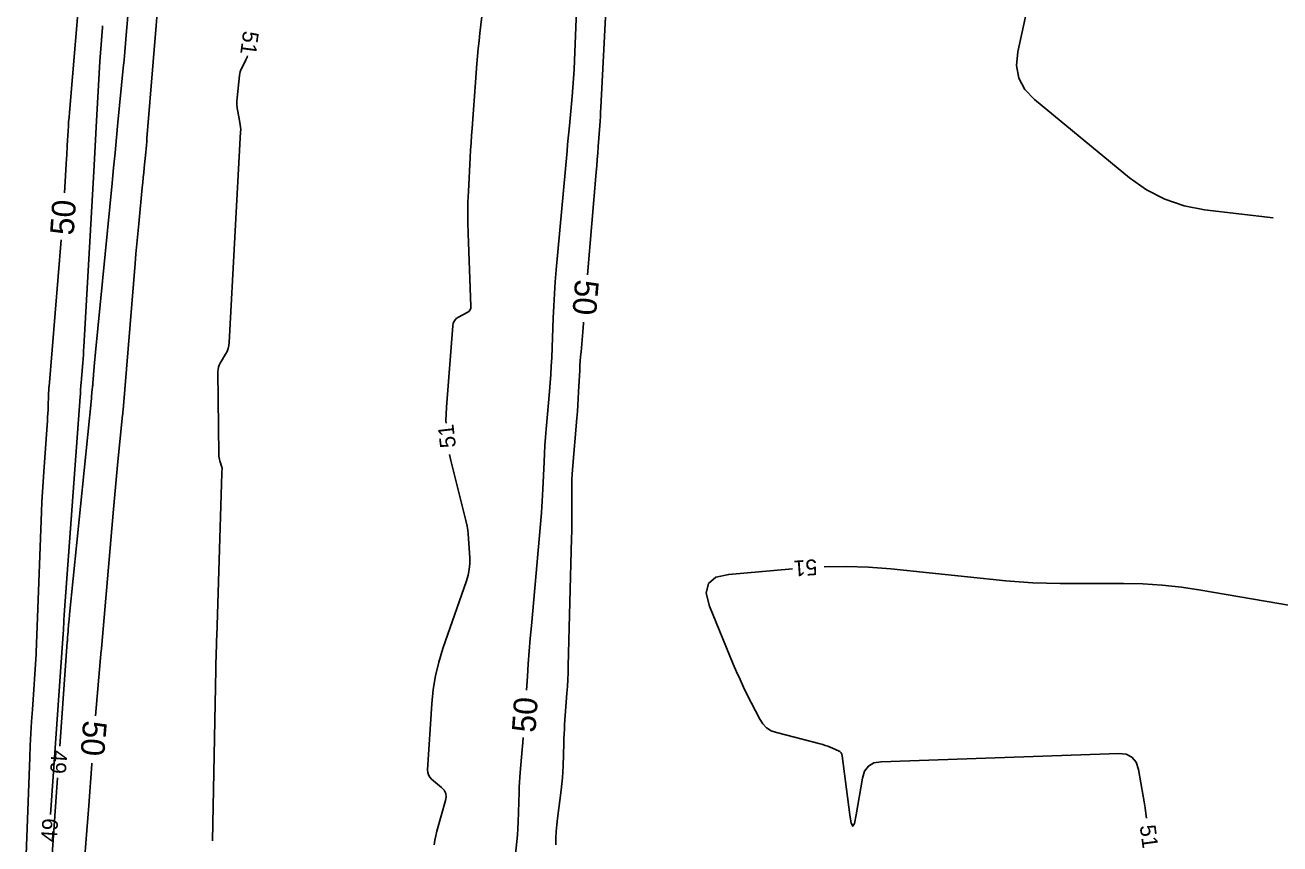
# Model space of a CAD drawing. Extents: x 2384780 to 2405861, y 547869 to 573706.
# Drawn here: x 2396736.1 to 2396894.9, y 553983.4 to 554087 of the extents above; entities that cross this region are included whole.
import ezdxf

# ---------------------------------------------------------------- set-up
doc = ezdxf.new("R2010")
doc.units = 0
doc.layers.add('Old_Level_60', color=7, linetype='Continuous')
doc.layers.add('Old_Level_61', color=7, linetype='Continuous')

msp = doc.modelspace()

# ---------------------------------------------------------------- linework, layer by layer
at = {"layer": 'Old_Level_60'}
for points in [[(2396863.5475, 554092.20875), (2396861.7145, 554083.6625), (2396861.5515, 554081.9115), (2396861.84825, 554080.3205), (2396862.60475, 554078.8895), (2396863.82075, 554077.619), (2396875.8475, 554067.716), (2396877.998, 554066.18075), (2396880.29725, 554064.994), (2396882.74525, 554064.15575), (2396885.34175, 554063.666), (2396894.02925, 554062.64)], [(2396740.49425, 553995.805), (2396741.4325, 554008.99025), (2396741.44225, 554009.124), (2396741.4525, 554009.258), (2396741.46325, 554009.39175), (2396741.47475, 554009.5255), (2396741.5185, 554010.03525), (2396741.5235, 554010.0925), (2396741.528, 554010.14975), (2396741.5325, 554010.207), (2396741.5365, 554010.26425), (2396741.55, 554010.45125), (2396741.55275, 554010.4915), (2396741.556, 554010.5315), (2396741.55925, 554010.5715), (2396741.5625, 554010.6115), (2396741.64775, 554011.60125), (2396741.6665, 554011.81325), (2396741.686, 554012.02525), (2396741.70625, 554012.237), (2396741.727, 554012.449), (2396744.48125, 554039.80475), (2396744.50075, 554039.99825), (2396744.52025, 554040.19175), (2396744.53975, 554040.38525), (2396744.55925, 554040.57875), (2396744.62275, 554041.21075), (2396744.63625, 554041.34625), (2396744.64875, 554041.48175), (2396744.661, 554041.61725), (2396744.6725, 554041.753), (2396744.845, 554043.84925), (2396744.88275, 554044.29825), (2396744.9225, 554044.74725), (2396744.96375, 554045.196), (2396745.00675, 554045.6445), (2396747.0995, 554067.04425), (2396747.287, 554068.96125), (2396747.4745, 554070.8785), (2396747.662, 554072.79575), (2396747.8495, 554074.71275), (2396748.5205, 554081.574), (2396748.6205, 554082.617), (2396748.71625, 554083.6605), (2396748.808, 554084.70425), (2396748.89575, 554085.74825), (2396749.17575, 554089.15975)], [(2396789.3615, 554036.665), (2396789.348, 554036.9765), (2396789.41175, 554038.68), (2396790.20525, 554048.9765), (2396790.2735, 554049.333), (2396790.4195, 554049.63825), (2396790.643, 554049.89225), (2396790.944, 554050.095), (2396792.05425, 554050.67375), (2396792.261, 554050.816), (2396792.40575, 554050.994), (2396792.4885, 554051.208), (2396792.50925, 554051.458), (2396792.153, 554060.68375), (2396792.117, 554062.00525), (2396792.11075, 554063.3265), (2396792.1345, 554064.6475), (2396792.18825, 554065.96825), (2396792.41275, 554070.28275), (2396792.4635, 554071.207), (2396792.51975, 554072.131), (2396792.5815, 554073.05475), (2396792.64875, 554073.978), (2396793.26825, 554082.14575), (2396793.34625, 554083.11275), (2396793.43425, 554084.079), (2396793.532, 554085.04425), (2396793.63925, 554086.00875), (2396794.00575, 554089.15725)], [(2396745.89525, 554086.94875), (2396745.87675, 554086.729), (2396745.789, 554085.6545), (2396745.709, 554084.57925), (2396745.63675, 554083.50375), (2396745.57225, 554082.4275), (2396745.14975, 554074.9315), (2396745.059, 554073.32525), (2396744.9685, 554071.71875), (2396744.878, 554070.1125), (2396744.7875, 554068.50625), (2396743.538, 554046.34425), (2396743.5075, 554045.834), (2396743.4735, 554045.324), (2396743.43625, 554044.81425), (2396743.3955, 554044.30475), (2396743.22975, 554042.3175), (2396743.21375, 554042.1225), (2396743.19825, 554041.9275), (2396743.18325, 554041.73225), (2396743.16875, 554041.53725), (2396743.113, 554040.77675), (2396743.10775, 554040.7015), (2396743.10325, 554040.62625), (2396743.0995, 554040.551), (2396743.0965, 554040.47575), (2396743.0875, 554040.2295), (2396743.0855, 554040.17675), (2396743.08275, 554040.12425), (2396743.07975, 554040.0715), (2396743.076, 554040.01875), (2396741.042, 554012.42625), (2396741.0265, 554012.20375), (2396741.01325, 554011.981), (2396741.002, 554011.75825), (2396740.99275, 554011.5355), (2396740.9585, 554010.60975), (2396740.956, 554010.5525), (2396740.95325, 554010.49525), (2396740.95, 554010.438), (2396740.94625, 554010.38075), (2396740.93325, 554010.19375), (2396740.9305, 554010.1535), (2396740.92775, 554010.1135), (2396740.92475, 554010.0735), (2396740.922, 554010.0335), (2396739.33125, 553987.1685)], [(2396764.237, 554083.14875), (2396764.1755, 554082.9685), (2396764.0315, 554082.643), (2396763.512, 554081.59425), (2396763.411, 554081.3665), (2396763.33125, 554081.1325), (2396763.27225, 554080.8925), (2396763.23425, 554080.64625), (2396762.924, 554077.8295), (2396762.893, 554077.398), (2396762.8955, 554076.96825), (2396762.9315, 554076.54), (2396763.0005, 554076.11325), (2396763.28125, 554074.72125), (2396763.33175, 554074.42225), (2396763.36325, 554074.122), (2396763.3755, 554073.82025), (2396763.3685, 554073.517), (2396761.926, 554046.8865), (2396761.88075, 554046.489), (2396761.789, 554046.106), (2396761.6505, 554045.73725), (2396761.4655, 554045.3825), (2396760.7845, 554044.24775), (2396760.65725, 554043.9995), (2396760.56725, 554043.74125), (2396760.5145, 554043.47275), (2396760.49875, 554043.19425), (2396760.609, 554032.70025), (2396760.619, 554032.49425), (2396760.64475, 554032.29075), (2396760.68625, 554032.09), (2396760.7435, 554031.89175), (2396760.998, 554031.12075), (2396761.018, 554031.0465), (2396761.02975, 554030.9715), (2396761.03275, 554030.8955), (2396761.0275, 554030.81875), (2396760.996, 554030.56675), (2396760.99, 554030.51275), (2396760.98525, 554030.45875), (2396760.9815, 554030.4045), (2396760.97925, 554030.35), (2396760.3445, 554009.72), (2396760.3305, 554009.25025), (2396760.3175, 554008.7805), (2396760.3055, 554008.31075), (2396760.29425, 554007.841), (2396760.24525, 554005.68125), (2396760.245, 554005.66475), (2396760.245, 554005.64825), (2396760.24525, 554005.63175), (2396760.24575, 554005.61525), (2396760.2475, 554005.5615), (2396760.248, 554005.55), (2396760.248, 554005.5385), (2396760.248, 554005.527), (2396760.248, 554005.51525), (2396759.79875, 553983.856)], [(2396787.84425, 553983.328), (2396787.9315, 553983.9045), (2396788.04825, 553984.47575), (2396788.1945, 553985.042), (2396789.30725, 553988.93425), (2396789.38125, 553989.40575), (2396789.3225, 553989.83675), (2396789.1305, 553990.227), (2396788.80575, 553990.57675), (2396787.528, 553991.65325), (2396787.291, 553991.89975), (2396787.1285, 553992.17775), (2396787.03975, 553992.4875), (2396787.02525, 553992.829), (2396787.553, 554001.18275), (2396787.7255, 554002.96075), (2396788.01725, 554004.71475), (2396788.42825, 554006.44475), (2396788.95825, 554008.15075), (2396791.9425, 554016.72575), (2396792.1535, 554017.44075), (2396792.29225, 554018.166), (2396792.35875, 554018.90125), (2396792.353, 554019.6465), (2396792.216, 554022.09825), (2396792.1745, 554022.62175), (2396792.1085, 554023.1415), (2396792.01825, 554023.65775), (2396791.9035, 554024.17025), (2396789.97475, 554031.934), (2396789.81675, 554032.6985)], [(2396833.2015, 554018.24), (2396825.14025, 554017.54775), (2396823.506, 554017.17025), (2396822.55375, 554016.3765), (2396822.28325, 554015.16675), (2396822.6945, 554013.54075), (2396825.71125, 554006.18475), (2396826.12475, 554005.20525), (2396826.5575, 554004.2345), (2396827.01, 554003.27275), (2396827.48175, 554002.32), (2396829.05525, 553999.222), (2396829.4405, 553998.618), (2396829.92175, 553998.13375), (2396830.499, 553997.7695), (2396831.17225, 553997.525), (2396836.7035, 553996.10875), (2396837.02925, 553996.01875), (2396837.351, 553995.9165), (2396837.66875, 553995.802), (2396837.98225, 553995.6755), (2396838.9995, 553995.242), (2396839.194, 553995.13125), (2396839.34125, 553994.985), (2396839.4415, 553994.80325), (2396839.49475, 553994.586), (2396840.4345, 553987.13125), (2396840.62275, 553986.053), (2396840.82525, 553985.69075), (2396841.042, 553986.0445), (2396841.273, 553987.1145), (2396842.051, 553991.7795), (2396842.3235, 553992.6585), (2396842.8075, 553993.29625), (2396843.50325, 553993.693), (2396844.41025, 553993.8485), (2396874.478, 553994.885), (2396875.42475, 553994.787), (2396876.15425, 553994.41975), (2396876.6665, 553993.78375), (2396876.9615, 553992.87875), (2396877.57, 553989.483), (2396877.69625, 553988.75475), (2396877.81425, 553988.02525), (2396877.924, 553987.29425), (2396878.00325, 553986.7235)], [(2396906.0845, 554011.91775), (2396884.84725, 554015.56175), (2396882.41925, 554015.9255), (2396879.98225, 554016.1855), (2396877.5365, 554016.3415), (2396875.082, 554016.3935), (2396867.04925, 554016.3935), (2396865.329, 554016.4155), (2396863.611, 554016.4815), (2396861.8955, 554016.59175), (2396860.182, 554016.746), (2396845.634, 554018.2435), (2396842.8165, 554018.467), (2396839.99775, 554018.5575), (2396837.19175, 554018.515)], [(2396739.4335, 553980.90075), (2396740.21025, 553991.81525)]]:
    msp.add_lwpolyline(points, dxfattribs=at)
at = {"layer": 'Old_Level_61'}
for points in [[(2396743.583, 554098.0755), (2396741.69975, 554075.96075), (2396741.653, 554075.3855), (2396741.61, 554074.81025), (2396741.5715, 554074.2345), (2396741.537, 554073.65875), (2396741.43075, 554071.77675), (2396741.408, 554071.3735), (2396741.38525, 554070.97025), (2396741.3625, 554070.567), (2396741.34, 554070.16375), (2396741.0955, 554065.829)], [(2396806.08475, 554094.13), (2396805.6085, 554082.54625), (2396805.5545, 554081.40875), (2396805.48575, 554080.27225), (2396805.40275, 554079.1365), (2396805.305, 554078.002), (2396804.962, 554074.29725), (2396804.88875, 554073.50325), (2396804.816, 554072.70925), (2396804.7435, 554071.91525), (2396804.67175, 554071.12125), (2396803.31375, 554056.0755), (2396803.186, 554054.55075), (2396803.07775, 554053.0245), (2396802.989, 554051.49725), (2396802.91975, 554049.9685), (2396802.7255, 554044.973), (2396802.67725, 554043.90275), (2396802.61525, 554042.8335), (2396802.54, 554041.76525), (2396802.4515, 554040.69775), (2396802.02325, 554035.91), (2396801.93775, 554034.8835), (2396801.86475, 554033.85625), (2396801.8045, 554032.82825), (2396801.75675, 554031.7995), (2396801.61575, 554028.30975), (2396801.58125, 554027.56225), (2396801.5375, 554026.81525), (2396801.485, 554026.06875), (2396801.4235, 554025.323), (2396800.15775, 554011.02475), (2396800.0205, 554009.427), (2396799.89125, 554007.8285), (2396799.7705, 554006.2295), (2396799.65775, 554004.6295), (2396799.541, 554002.90825)], [(2396745.025, 553999.64975), (2396745.741, 554007.9545), (2396745.74275, 554007.975), (2396745.74425, 554007.99525), (2396745.746, 554008.01575), (2396745.7475, 554008.03625), (2396745.75225, 554008.10275), (2396745.75325, 554008.11725), (2396745.75425, 554008.1315), (2396745.7555, 554008.14575), (2396745.75675, 554008.16), (2396747.2785, 554025.81225), (2396747.401, 554027.2035), (2396747.52825, 554028.594), (2396747.66075, 554029.984), (2396747.79825, 554031.37375), (2396748.43825, 554037.7305), (2396748.4445, 554037.794), (2396748.451, 554037.85775), (2396748.45725, 554037.92125), (2396748.46375, 554037.985), (2396748.48475, 554038.19275), (2396748.489, 554038.23725), (2396748.49325, 554038.282), (2396748.49725, 554038.3265), (2396748.501, 554038.371), (2396750.02275, 554056.85775), (2396750.12875, 554058.1135), (2396750.23925, 554059.36875), (2396750.35475, 554060.6235), (2396750.475, 554061.87775), (2396750.92725, 554066.5035), (2396750.98725, 554067.117), (2396751.04725, 554067.73025), (2396751.10725, 554068.34375), (2396751.16725, 554068.95725), (2396751.36325, 554070.961), (2396751.4045, 554071.3905), (2396751.44375, 554071.82), (2396751.48175, 554072.24975), (2396751.51775, 554072.67975), (2396753.1125, 554092.11725)], [(2396807.2655, 554055.429), (2396808.3525, 554068.40325), (2396808.41975, 554069.2175), (2396808.48525, 554070.03175), (2396808.54875, 554070.84625), (2396808.6105, 554071.66075), (2396808.80925, 554074.32175), (2396808.85025, 554074.89225), (2396808.88825, 554075.46275), (2396808.92275, 554076.0335), (2396808.95425, 554076.6045), (2396809.59825, 554088.88875)], [(2396740.6705, 554059.84425), (2396739.124, 554041.29025), (2396739.11875, 554041.2255), (2396739.1135, 554041.16075), (2396739.1085, 554041.096), (2396739.10375, 554041.03125), (2396739.08825, 554040.81975), (2396739.085, 554040.7745), (2396739.0825, 554040.72925), (2396739.08025, 554040.68375), (2396739.07825, 554040.63825), (2396738.997, 554038.3795), (2396738.97725, 554037.89575), (2396738.953, 554037.412), (2396738.92425, 554036.92875), (2396738.891, 554036.4455), (2396738.45475, 554030.52725), (2396738.367, 554029.25875), (2396738.291, 554027.9895), (2396738.2265, 554026.7195), (2396738.17375, 554025.44925), (2396737.51675, 554007.67425), (2396737.516, 554007.654), (2396737.515, 554007.63375), (2396737.51375, 554007.61375), (2396737.5125, 554007.5935), (2396737.50775, 554007.5275), (2396737.50675, 554007.51325), (2396737.506, 554007.499), (2396737.505, 554007.485), (2396737.504, 554007.47075), (2396737.014, 554000.43), (2396736.915, 553998.921), (2396736.828, 553997.41125), (2396736.753, 553995.901), (2396736.68975, 553994.39), (2396736.0975, 553978.72)], [(2396803.23675, 553983.323), (2396803.257, 553984.1645), (2396803.30175, 553985.004), (2396803.3715, 553985.842), (2396803.4655, 553986.67825), (2396803.92175, 553990.25875), (2396804.01, 553991.02675), (2396804.07975, 553991.79625), (2396804.13075, 553992.56725), (2396804.16275, 553993.3395), (2396804.246, 553996.1505), (2396804.267, 553996.7525), (2396804.29475, 553997.35425), (2396804.32875, 553997.95575), (2396804.36975, 553998.557), (2396804.66075, 554002.526), (2396804.718, 554003.37675), (2396804.76525, 554004.228), (2396804.8025, 554005.07975), (2396804.82975, 554005.932), (2396805.2495, 554022.1085), (2396805.2685, 554022.971), (2396805.28075, 554023.83375), (2396805.28625, 554024.6965), (2396805.285, 554025.55925), (2396805.2695, 554028.378), (2396805.273, 554028.98175), (2396805.28975, 554029.585), (2396805.32, 554030.18775), (2396805.3635, 554030.79), (2396805.90725, 554037.29925), (2396805.9735, 554038.13275), (2396806.03325, 554038.9665), (2396806.0865, 554039.80075), (2396806.13325, 554040.6355), (2396806.27475, 554043.363), (2396806.3075, 554043.94725), (2396806.34575, 554044.531), (2396806.38875, 554045.11475), (2396806.43725, 554045.698), (2396806.6595, 554048.24275), (2396806.707, 554048.78825), (2396806.75375, 554049.33375), (2396806.76375, 554049.45)], [(2396799.12375, 553996.92275), (2396799.0725, 553996.275), (2396798.998, 553995.387), (2396798.7485, 553992.487), (2396798.699, 553991.86525), (2396798.65775, 553991.24325), (2396798.62475, 553990.6205), (2396798.6, 553989.9975), (2396798.47375, 553986.19225), (2396798.439, 553985.3775), (2396798.38875, 553984.56375), (2396798.323, 553983.75125), (2396798.24175, 553982.93975), (2396797.65725, 553977.6175), (2396797.589, 553976.98), (2396797.5245, 553976.34225), (2396797.46375, 553975.70425), (2396797.4065, 553975.06575), (2396797.2, 553972.68625), (2396797.17475, 553972.386), (2396797.1515, 553972.0855), (2396797.13025, 553971.785), (2396797.1105, 553971.48425)], [(2396743.6725, 553981.9345), (2396743.80075, 553983.52975), (2396743.92475, 553985.1255), (2396744.0445, 553986.7215), (2396744.16025, 553988.318), (2396744.5315, 553993.533), (2396744.54125, 553993.6695)]]:
    msp.add_lwpolyline(points, dxfattribs=at)

# ---------------------------------------------------------------- texts
at = {"layer": 'Old_Level_60'}
for s, rotation, p in [('51', 262.3779722, (2396763.709, 554086.3755)), ('51', 96.548325, (2396790.61975, 554033.65875)), ('51', 183.9439361, (2396836.258, 554019.467)), ('49', 265.9293389, (2396739.45975, 553995.35775)), ('49', 86.0202389, (2396740.08725, 553983.62725)), ('51', 277.5861306, (2396877.12675, 553985.73275))]:
    msp.add_text(s, height=2, rotation=rotation, dxfattribs=at).set_placement(p)
at = {"layer": 'Old_Level_61'}
for rotation, p in [(85.9387556, (2396742.237, 554060.3725)), (265.203025, (2396805.71775, 554054.9185)), (86.0138806, (2396800.67, 553997.4545)), (265.3757972, (2396743.466, 553999.13575))]:
    msp.add_text('50', height=3, rotation=rotation, dxfattribs=at).set_placement(p)

doc.saveas('drawing.dxf')
